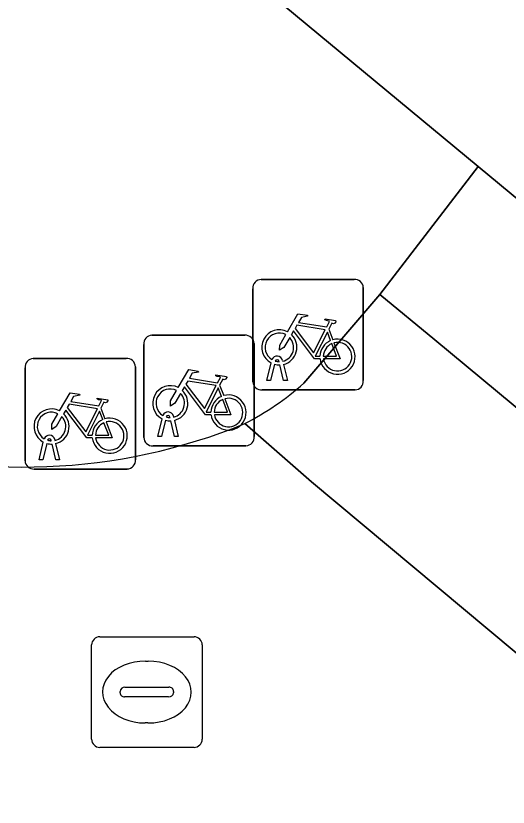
# Model space of a CAD drawing. Extents: x 162073 to 163043, y 381818 to 382561.
# Drawn here: x 162492.1 to 162496.55, y 382120.67 to 382127.82 of the extents above; entities that cross this region are included whole.
import ezdxf

# ---------------------------------------------------------------- set-up
doc = ezdxf.new("R2010")
doc.units = 0
for name, color, linetype in [('IMGEO_Erf', 7, 'Continuous'), ('IMGEO_Fietsenrek', 7, 'Continuous'), ('IMGEO_Kolk', 7, 'Continuous'), ('IMGEO_Parkeervlak_open', 7, 'Continuous'), ('IMGEO_Rijbaan_lokaal_open', 7, 'Continuous'), ('IMGEO_Voetpad_open', 7, 'Continuous')]:
    doc.layers.add(name, color=color, linetype=linetype)

msp = doc.modelspace()

# ---------------------------------------------------------------- linework, layer by layer
at = {"layer": 'IMGEO_Erf'}
msp.add_lwpolyline([(162477.748, 382141.807), (162496.281, 382126.462), (162500, 382123.383), (162526.357, 382101.557)], dxfattribs=at)
at = {"layer": 'IMGEO_Fietsenrek'}
for p, q in [((162494.3169, 382125.4405), (162495.1578, 382125.4405)), ((162495.1578, 382125.4405), (162494.3169, 382125.4405)), ((162494.2425, 382124.5159), (162494.2425, 382125.3568)), ((162494.2425, 382125.3568), (162494.2425, 382124.5159)), ((162495.2415, 382125.3661), (162495.2415, 382124.5252)), ((162495.2415, 382124.5252), (162495.2415, 382125.3661)), ((162494.9292, 382124.9902), (162494.9655, 382124.895)), ((162493.3299, 382124.9355), (162494.1708, 382124.9355)), ((162494.1708, 382124.9355), (162493.3299, 382124.9355)), ((162493.2555, 382124.0109), (162493.2555, 382124.8518)), ((162493.2555, 382124.8518), (162493.2555, 382124.0109)), ((162494.2545, 382124.8611), (162494.2545, 382124.0202)), ((162494.2545, 382124.0202), (162494.2545, 382124.8611)), ((162492.2559, 382124.7255), (162493.0968, 382124.7255)), ((162493.0968, 382124.7255), (162492.2559, 382124.7255)), ((162494.3695, 382124.5253), (162494.4078, 382124.6853)), ((162494.4382, 382124.6731), (162494.4029, 382124.5253)), ((162494.4799, 382124.6969), (162494.4789, 382124.7012)), ((162494.521, 382124.5253), (162494.4871, 382124.667)), ((162494.5106, 382124.7084), (162494.5124, 382124.7005)), ((162494.5194, 382124.6713), (162494.5544, 382124.5253)), ((162492.1815, 382123.8009), (162492.1815, 382124.6418)), ((162492.1815, 382124.6418), (162492.1815, 382123.8009)), ((162493.1805, 382124.6511), (162493.1805, 382123.8102)), ((162493.1805, 382123.8102), (162493.1805, 382124.6511)), ((162494.4029, 382124.5253), (162494.3695, 382124.5253)), ((162494.5544, 382124.5253), (162494.521, 382124.5253)), ((162493.9422, 382124.4852), (162493.9785, 382124.39)), ((162495.1671, 382124.4415), (162494.3262, 382124.4415)), ((162494.3262, 382124.4415), (162495.1671, 382124.4415)), ((162492.8682, 382124.2752), (162492.9045, 382124.18)), ((162493.3825, 382124.0203), (162493.4208, 382124.1803)), ((162493.4512, 382124.1681), (162493.4159, 382124.0203)), ((162493.4929, 382124.1919), (162493.4919, 382124.1962)), ((162493.534, 382124.0203), (162493.5001, 382124.162)), ((162493.5236, 382124.2034), (162493.5254, 382124.1955)), ((162493.5324, 382124.1663), (162493.5674, 382124.0203)), ((162493.4159, 382124.0203), (162493.3825, 382124.0203)), ((162493.5674, 382124.0203), (162493.534, 382124.0203)), ((162492.3085, 382123.8103), (162492.3468, 382123.9703)), ((162492.3772, 382123.9581), (162492.3419, 382123.8103)), ((162492.4189, 382123.9819), (162492.4179, 382123.9862)), ((162492.46, 382123.8103), (162492.4261, 382123.952)), ((162492.4496, 382123.9934), (162492.4514, 382123.9855)), ((162492.4584, 382123.9563), (162492.4934, 382123.8103)), ((162494.1801, 382123.9365), (162493.3392, 382123.9365)), ((162493.3392, 382123.9365), (162494.1801, 382123.9365)), ((162492.3419, 382123.8103), (162492.3085, 382123.8103)), ((162492.4934, 382123.8103), (162492.46, 382123.8103)), ((162493.1061, 382123.7265), (162492.2652, 382123.7265)), ((162492.2652, 382123.7265), (162493.1061, 382123.7265))]:
    msp.add_line(p, q, dxfattribs=at)
for points in [[(162494.5551, 382124.9672), (162494.6498, 382125.1307), (162494.736, 382125.1169), (162494.7377, 382125.1082), (162494.6816, 382125.0973), (162494.6554, 382125.052), (162494.9106, 382125.0112)], [(162494.8977, 382124.986), (162494.6409, 382125.027), (162494.6242, 382124.9982), (162494.7912, 382124.7779), (162494.8977, 382124.986)], [(162494.9106, 382125.0112), (162494.9356, 382125.06), (162494.9305, 382125.064), (162494.9073, 382125.0677), (162494.8946, 382125.0752), (162494.8936, 382125.0783), (162494.8958, 382125.0829), (162494.9906, 382125.0678), (162494.9929, 382125.0575), (162494.9835, 382125.0451), (162494.9711, 382125.0387), (162494.9566, 382125.0449), (162494.9292, 382124.9902)], [(162494.8508, 382124.7225), (162494.8011, 382124.7226), (162494.6104, 382124.9743), (162494.5914, 382124.9415)], [(162494.9457, 382124.888), (162494.9164, 382124.9648), (162494.807, 382124.7467), (162494.8497, 382124.7466)], [(162494.5758, 382124.9147), (162494.5242, 382124.8255), (162494.4843, 382124.7995), (162494.4855, 382124.847), (162494.54, 382124.9412)], [(162494.8797, 382124.7465), (162494.9996, 382124.7463), (162494.9564, 382124.8599)], [(162494.9762, 382124.8668), (162495.0312, 382124.7222), (162494.8811, 382124.7225)], [(162493.5681, 382124.4622), (162493.6628, 382124.6257), (162493.749, 382124.6119), (162493.7507, 382124.6032), (162493.6946, 382124.5923), (162493.6684, 382124.547), (162493.9236, 382124.5062)], [(162493.9107, 382124.481), (162493.6539, 382124.522), (162493.6372, 382124.4932), (162493.8042, 382124.2729), (162493.9107, 382124.481)], [(162493.9236, 382124.5062), (162493.9486, 382124.555), (162493.9435, 382124.559), (162493.9203, 382124.5627), (162493.9076, 382124.5702), (162493.9066, 382124.5733), (162493.9088, 382124.5779), (162494.0036, 382124.5628), (162494.0059, 382124.5525), (162493.9965, 382124.5401), (162493.9841, 382124.5337), (162493.9696, 382124.5399), (162493.9422, 382124.4852)], [(162493.8638, 382124.2175), (162493.8141, 382124.2176), (162493.6234, 382124.4693), (162493.6044, 382124.4365)], [(162493.9587, 382124.383), (162493.9294, 382124.4598), (162493.82, 382124.2417), (162493.8627, 382124.2416)], [(162492.4941, 382124.2522), (162492.5888, 382124.4157), (162492.675, 382124.4019), (162492.6767, 382124.3932), (162492.6206, 382124.3823), (162492.5944, 382124.337), (162492.8496, 382124.2962)], [(162493.5888, 382124.4097), (162493.5372, 382124.3205), (162493.4973, 382124.2945), (162493.4985, 382124.342), (162493.553, 382124.4362)], [(162492.8367, 382124.271), (162492.5799, 382124.312), (162492.5632, 382124.2832), (162492.7302, 382124.0629), (162492.8367, 382124.271)], [(162492.8496, 382124.2962), (162492.8746, 382124.345), (162492.8695, 382124.349), (162492.8463, 382124.3527), (162492.8336, 382124.3602), (162492.8326, 382124.3633), (162492.8348, 382124.3679), (162492.9296, 382124.3528), (162492.9319, 382124.3425), (162492.9225, 382124.3301), (162492.9101, 382124.3237), (162492.8956, 382124.3299), (162492.8682, 382124.2752)], [(162493.8927, 382124.2415), (162494.0126, 382124.2413), (162493.9694, 382124.3549)], [(162493.9892, 382124.3618), (162494.0442, 382124.2172), (162493.8941, 382124.2175)], [(162492.7898, 382124.0075), (162492.7401, 382124.0076), (162492.5494, 382124.2593), (162492.5304, 382124.2265)], [(162492.8847, 382124.173), (162492.8554, 382124.2498), (162492.746, 382124.0317), (162492.7887, 382124.0316)], [(162492.5148, 382124.1997), (162492.4632, 382124.1105), (162492.4233, 382124.0845), (162492.4245, 382124.132), (162492.479, 382124.2262)], [(162492.8187, 382124.0315), (162492.9386, 382124.0313), (162492.8954, 382124.1449)], [(162492.9152, 382124.1518), (162492.9702, 382124.0072), (162492.8201, 382124.0075)]]:
    msp.add_lwpolyline(points, dxfattribs=at)
for centre, radius, start, end in [((162494.3202, 382125.3626), 0.0779, 92.4484, 184.28452), ((162494.3202, 382125.3626), 0.0779, 92.4484, 184.28452), ((162495.1636, 382125.3628), 0.0779, 2.4484, 94.28452), ((162495.1636, 382125.3628), 0.0779, 2.4484, 94.28452), ((162494.4821, 382124.8259), 0.159, 62.67661, 242.13685), ((162494.4821, 382124.8259), 0.129, 63.31916, 238.90302), ((162493.3332, 382124.8576), 0.0779, 92.4484, 184.28452), ((162493.3332, 382124.8576), 0.0779, 92.4484, 184.28452), ((162494.1766, 382124.8578), 0.0779, 2.4484, 94.28452), ((162494.1766, 382124.8578), 0.0779, 2.4484, 94.28452), ((162494.4821, 382124.8259), 0.129, 283.60429, 43.43025), ((162494.4821, 382124.8259), 0.159, 283.5766, 46.60424), ((162495.0087, 382124.7419), 0.159, 113.3408, 178.32165), ((162495.0087, 382124.7419), 0.159, 187.0065, 105.77075), ((162495.0087, 382124.7419), 0.129, 188.67146, 104.58832), ((162495.0087, 382124.7419), 0.129, 113.92302, 177.95563), ((162494.4619, 382124.6973), 0.0499, 12.8025, 158.69338), ((162492.2592, 382124.6476), 0.0779, 92.4484, 184.28452), ((162492.2592, 382124.6476), 0.0779, 92.4484, 184.28452), ((162493.1026, 382124.6478), 0.0779, 2.4484, 94.28452), ((162493.1026, 382124.6478), 0.0779, 2.4484, 94.28452), ((162494.4821, 382124.8259), 0.159, 253.99666, 271.78671), ((162494.4619, 382124.6973), 0.0174, 12.8025, 163.45023), ((162494.4821, 382124.8259), 0.129, 253.41502, 269.02044), ((162494.3204, 382124.5192), 0.0779, 182.4484, 274.28452), ((162494.3204, 382124.5192), 0.0779, 182.4484, 274.28452), ((162495.1638, 382124.5194), 0.0779, 272.4484, 4.28452), ((162495.1638, 382124.5194), 0.0779, 272.4484, 4.28452), ((162493.4951, 382124.3209), 0.159, 62.67661, 242.13685), ((162493.4951, 382124.3209), 0.129, 63.31916, 238.90302), ((162493.4951, 382124.3209), 0.129, 283.60429, 43.43025), ((162493.4951, 382124.3209), 0.159, 283.5766, 46.60424), ((162494.0217, 382124.2369), 0.159, 113.3408, 178.32165), ((162494.0217, 382124.2369), 0.159, 187.0065, 105.77075), ((162494.0217, 382124.2369), 0.129, 113.92302, 177.95563), ((162494.0217, 382124.2369), 0.129, 188.67146, 104.58832), ((162492.4211, 382124.1109), 0.159, 62.67661, 242.13685), ((162492.4211, 382124.1109), 0.129, 63.31916, 238.90302), ((162493.4749, 382124.1923), 0.0499, 12.8025, 158.69338), ((162492.4211, 382124.1109), 0.129, 283.60429, 43.43025), ((162492.4211, 382124.1109), 0.159, 283.5766, 46.60424), ((162492.9477, 382124.0269), 0.159, 113.3408, 178.32165), ((162492.9477, 382124.0269), 0.159, 187.0065, 105.77075), ((162492.9477, 382124.0269), 0.129, 188.67146, 104.58832), ((162493.4951, 382124.3209), 0.159, 253.99666, 271.78671), ((162493.4749, 382124.1923), 0.0174, 12.8025, 163.45023), ((162493.4951, 382124.3209), 0.129, 253.41502, 269.02044), ((162492.9477, 382124.0269), 0.129, 113.92302, 177.95563), ((162492.4009, 382123.9823), 0.0499, 12.8025, 158.69338), ((162494.1768, 382124.0144), 0.0779, 272.4484, 4.28452), ((162494.1768, 382124.0144), 0.0779, 272.4484, 4.28452), ((162492.4211, 382124.1109), 0.159, 253.99666, 271.78671), ((162492.4009, 382123.9823), 0.0174, 12.8025, 163.45023), ((162492.4211, 382124.1109), 0.129, 253.41502, 269.02044), ((162493.3334, 382124.0142), 0.0779, 182.4484, 274.28452), ((162493.3334, 382124.0142), 0.0779, 182.4484, 274.28452), ((162492.2594, 382123.8042), 0.0779, 182.4484, 274.28452), ((162492.2594, 382123.8042), 0.0779, 182.4484, 274.28452), ((162493.1028, 382123.8044), 0.0779, 272.4484, 4.28452), ((162493.1028, 382123.8044), 0.0779, 272.4484, 4.28452)]:
    msp.add_arc(centre, radius, start, end, dxfattribs=at)
at = {"layer": 'IMGEO_Kolk'}
for p, q in [((162492.8579, 382122.2105), (162493.7101, 382122.2105)), ((162492.7835, 382121.2839), (162492.7835, 382122.1361)), ((162493.7845, 382122.1361), (162493.7845, 382121.2839)), ((162493.2715, 382121.9897), (162493.2965, 382121.9897)), ((162493.085, 382121.7533), (162493.4829, 382121.7533)), ((162493.0419, 382121.7039), (162493.0419, 382121.7161)), ((162493.4795, 382121.6667), (162493.0816, 382121.6667)), ((162493.526, 382121.7161), (162493.526, 382121.7039)), ((162493.2935, 382121.4303), (162493.2686, 382121.4303)), ((162493.7101, 382121.2095), (162492.8579, 382121.2095))]:
    msp.add_line(p, q, dxfattribs=at)
for points in [[(162492.8579, 382122.2105), (162493.7101, 382122.2105)], [(162492.7835, 382121.2839), (162492.7835, 382122.1361)], [(162493.7845, 382122.1361), (162493.7845, 382121.2839)], [(162493.7101, 382121.2095), (162492.8579, 382121.2095)]]:
    msp.add_lwpolyline(points, dxfattribs=at)
for centre, radius, start, end in [((162492.86, 382122.134), 0.0765, 91.55205, 178.44795), ((162492.86, 382122.134), 0.0765, 91.55205, 178.44795), ((162493.708, 382122.134), 0.0765, 1.55205, 88.44795), ((162493.708, 382122.134), 0.0765, 1.55205, 88.44795), ((162493.0821, 382121.7131), 0.0403, 85.87752, 175.75265), ((162493.4874, 382121.7149), 0.0386, 1.73085, 96.63898), ((162493.0786, 382121.7032), 0.0366, 178.93798, 274.71019), ((162493.4834, 382121.7095), 0.043, 264.86636, 352.45326), ((162492.86, 382121.286), 0.0765, 181.55205, 268.44795), ((162492.86, 382121.286), 0.0765, 181.55205, 268.44795), ((162493.708, 382121.286), 0.0765, 271.55205, 358.44795), ((162493.708, 382121.286), 0.0765, 271.55205, 358.44795)]:
    msp.add_arc(centre, radius, start, end, dxfattribs=at)
for centre, major_axis, ratio, start_param, end_param in [((162493.27, 382121.71), (-0.3872, 0.002), 0.722429, 4.712389, 7.853982), ((162493.295, 382121.71), (-0.3901, 0.002), 0.717154, 1.570796, 4.712389)]:
    msp.add_ellipse(centre, major_axis=major_axis, ratio=ratio, start_param=start_param, end_param=end_param, dxfattribs=at)
at = {"layer": 'IMGEO_Parkeervlak_open'}
for points in [[(162500, 382121.487), (162495.888, 382124.894), (162495.392, 382125.305), (162494.703, 382124.502)], [(162494.169, 382124.137), (162494.772, 382123.612), (162522.733, 382100.263), (162523.924, 382101.747), (162522.289, 382103.18), (162511.072, 382112.312), (162500, 382121.487)]]:
    msp.add_lwpolyline(points, dxfattribs=at)
msp.add_arc((162492.9759, 382126.4557), 2.6077, 297.22907, 311.47775, dxfattribs=at)
at = {"layer": 'IMGEO_Rijbaan_lokaal_open'}
for points in [[(162494.772, 382123.612), (162494.169, 382124.137)], [(162490.563, 382124), (162488.342, 382121.462), (162492.498, 382118.029), (162493.266, 382119.03), (162517.984, 382098.381), (162519.387, 382098.992), (162523.809, 382099.27), (162523.876, 382099.343), (162522.733, 382100.263), (162494.772, 382123.612)]]:
    msp.add_lwpolyline(points, dxfattribs=at)
msp.add_arc((162492.1793, 382128.9817), 5.2374, 252.0241, 292.3274, dxfattribs=at)
at = {"layer": 'IMGEO_Voetpad_open'}
msp.add_lwpolyline([(162494.703, 382124.502), (162495.392, 382125.305), (162496.281, 382126.462), (162477.748, 382141.807), (162476.592, 382142.764)], dxfattribs=at)
msp.add_lwpolyline([(162500, 382123.383), (162496.281, 382126.462), (162495.392, 382125.305), (162495.888, 382124.894), (162500, 382121.487), (162511.072, 382112.312), (162522.289, 382103.18), (162523.924, 382101.747), (162522.733, 382100.263), (162523.876, 382099.343), (162524.259, 382099.106), (162525.395, 382100.458), (162526.357, 382101.557)], close=True, dxfattribs=at)
for centre, radius, start, end in [((162492.9759, 382126.4557), 2.6077, 297.22907, 311.47775), ((162492.1793, 382128.9817), 5.2374, 252.0241, 292.3274)]:
    msp.add_arc(centre, radius, start, end, dxfattribs=at)

doc.saveas('drawing.dxf')
